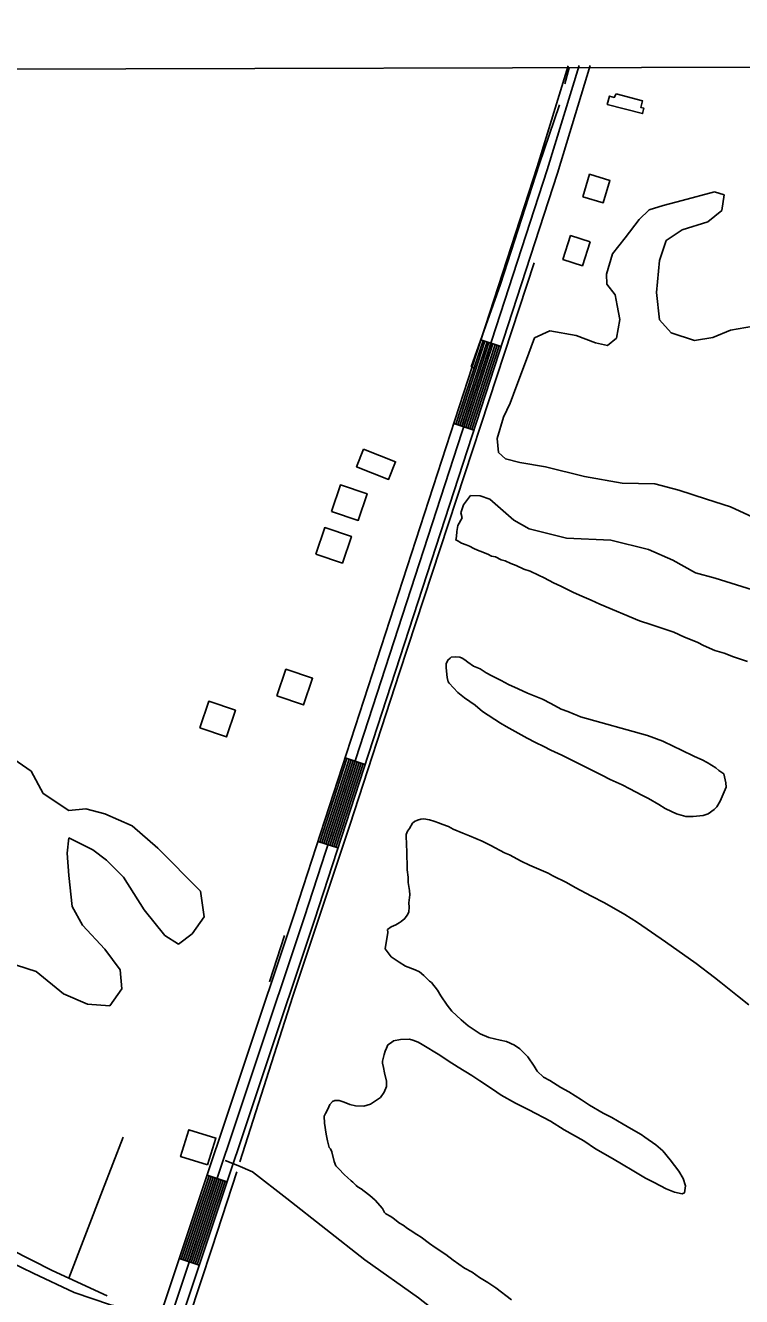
# Model space of a CAD drawing. Extents: x 3355724 to 3393621, y 594744 to 620174.
# Drawn here: x 3367591 to 3368608, y 616587 to 618395 of the extents above; entities that cross this region are included whole.
import ezdxf

# ---------------------------------------------------------------- set-up
doc = ezdxf.new("R2010")
doc.units = 0
for name, color, linetype in [('V-BLDG-OTLN', 7, 'Continuous'), ('V-DTCH-CNTR', 7, 'Continuous'), ('V-GRID-FRAM', 7, 'Continuous'), ('V-ROAD-CNTR', 7, 'Continuous'), ('V-SITE-VEGE', 7, 'Continuous'), ('V-TOPO-SHOR', 7, 'Continuous')]:
    doc.layers.add(name, color=color, linetype=linetype)

msp = doc.modelspace()

# ---------------------------------------------------------------- linework, layer by layer
at = {"layer": 'V-BLDG-OTLN'}
for points in [[(3368430.1, 618297.3), (3368467.5, 618287.7), (3368465, 618278.1), (3368469.7, 618276.9), (3368467.7, 618269.3), (3368417.5, 618282.2), (3368420.6, 618294.3), (3368427.5, 618292.5)], [(3368382.7, 618151.2), (3368392.3, 618183.1), (3368421.3, 618174.3), (3368411.7, 618142.5)], [(3368393.2, 618086.9), (3368382.2, 618053), (3368354.4, 618062.1), (3368365.4, 618096)], [(3368070.9, 617792.2), (3368116.6, 617774.4), (3368106.7, 617749.1), (3368061.2, 617766.9)], [(3368025.5, 617703.5), (3368063.5, 617690.8), (3368076.2, 617728.7), (3368038.3, 617741.4)], [(3368003.2, 617642.9), (3368041.1, 617630.2), (3368053.9, 617668.1), (3368015.9, 617680.8)], [(3367947.9, 617441.4), (3367985.8, 617428.6), (3367998.6, 617466.5), (3367960.7, 617479.3)], [(3367838.4, 617395.9), (3367876.3, 617383.1), (3367889.1, 617421), (3367851.2, 617433.8)], [(3367849.3, 616774.3), (3367861.2, 616812.5), (3367823, 616824.4), (3367811.1, 616786.2)]]:
    msp.add_lwpolyline(points, close=True, dxfattribs=at)
at = {"layer": 'V-DTCH-CNTR'}
for points in [[(3366309.4, 615679.3), (3366369.3, 615870.8), (3366461.2, 616159.1), (3366524, 616355.4), (3366527, 616364.7), (3366581.1, 616533.8), (3366696.2, 616888.7), (3366706.7, 616915.9), (3366726.9, 616968.3), (3366736.4, 616986.8), (3366748.7, 616999.9), (3366757.6, 617005.4), (3366770, 617006.8), (3366790.6, 617004.1), (3366868.8, 616970), (3367047.3, 616883.3), (3367304.1, 616764.5), (3367601.4, 616620.5), (3367659.8, 616593.2), (3367711.3, 616575.5), (3367737.3, 616570.1), (3367758.6, 616569.4), (3367778.5, 616570.8), (3367806.8, 616572.4)], [(3367874.4, 616780.5), (3367892.4, 616773.6), (3367913.1, 616764.7), (3367962.2, 616726.8), (3368073, 616639.3), (3368149.1, 616585.6), (3368311, 616458.9), (3368486.7, 616320.5), (3368692.9, 616167.7), (3368806.3, 616087.1), (3368811.2, 616080.2), (3368809.8, 616067.8), (3368798.1, 616033.7), (3368748.8, 615890.8), (3368666.5, 615629.1)]]:
    msp.add_lwpolyline(points, dxfattribs=at)
at = {"layer": 'V-GRID-FRAM'}
msp.add_lwpolyline([(3359807.6, 618312.1), (3391397.2, 618394.8), (3391452.7, 600211.2), (3359847.2, 600128.5), (3359807.6, 618312.1)], dxfattribs=at)
at = {"layer": 'V-ROAD-CNTR'}
for p, q in [((3368238, 617947.6), (3368266.5, 617938.3)), ((3368199.4, 617828.7), (3368227.9, 617819.4)), ((3368044.8, 617353.2), (3368073.3, 617343.9)), ((3368006.1, 617234.3), (3368034.6, 617225.1)), ((3367848.7, 616759.9), (3367877.2, 616750.4)), ((3367809.2, 616641.3), (3367837.6, 616631.8))]:
    msp.add_line(p, q, dxfattribs=at)
for points in [[(3367598.4, 615999.9), (3367676, 616242), (3367972.9, 617132), (3368318, 618193.7), (3368361.9, 618337.5)], [(3368377.6, 618337.6), (3368332.3, 618189.2), (3367987.1, 617127.3), (3367690.3, 616237.3), (3367612.7, 615995.3)], [(3367626.9, 615990.7), (3367704.5, 616232.7), (3368001.3, 617122.6), (3368346.6, 618184.7), (3368393.3, 618337.6)], [(3368202.2, 617827.8), (3368240.9, 617946.7)], [(3368205.1, 617826.9), (3368243.7, 617945.7)], [(3368207.9, 617825.9), (3368246.6, 617944.8)], [(3368210.8, 617825), (3368249.4, 617943.9)], [(3368213.6, 617824.1), (3368252.3, 617943)], [(3368216.5, 617823.2), (3368255.1, 617942)], [(3368219.3, 617822.2), (3368258, 617941.1)], [(3368222.2, 617821.3), (3368260.8, 617940.2)], [(3368225, 617820.4), (3368263.7, 617939.2)], [(3368009, 617233.4), (3368047.6, 617352.3)], [(3368011.8, 617232.5), (3368050.5, 617351.4)], [(3368014.7, 617231.6), (3368053.3, 617350.4)], [(3368017.5, 617230.6), (3368056.2, 617349.5)], [(3368020.4, 617229.7), (3368059, 617348.6)], [(3368023.2, 617228.8), (3368061.9, 617347.7)], [(3368026.1, 617227.9), (3368064.7, 617346.7)], [(3368028.9, 617226.9), (3368067.6, 617345.8)], [(3368031.8, 617226), (3368070.4, 617344.9)], [(3367812, 616640.4), (3367851.6, 616758.9)], [(3367814.9, 616639.4), (3367854.4, 616758)], [(3367817.7, 616638.5), (3367857.3, 616757)], [(3367820.6, 616637.5), (3367860.1, 616756.1)], [(3367823.4, 616636.6), (3367863, 616755.1)], [(3367826.3, 616635.6), (3367865.8, 616754.2)], [(3367829.1, 616634.7), (3367868.7, 616753.2)], [(3367832, 616633.7), (3367871.5, 616752.3)], [(3367834.8, 616632.8), (3367874.4, 616751.3)]]:
    msp.add_lwpolyline(points, dxfattribs=at)
at = {"layer": 'V-SITE-VEGE'}
for p, q in [((3368523.8, 618145.7), (3368569.7, 618158.2)), ((3368569.7, 618158.2), (3368583.5, 618154.1)), ((3368477.1, 618132.6), (3368497, 618138.8)), ((3368497, 618138.8), (3368523.8, 618145.7)), ((3368583.5, 618154.1), (3368580.1, 618131.5)), ((3368462.7, 618118.8), (3368477.1, 618132.6)), ((3368580.1, 618131.5), (3368560.2, 618115.6)), ((3368442.9, 618092.7), (3368462.7, 618118.8)), ((3368523.8, 618103.9), (3368501.2, 618088.7)), ((3368560.2, 618115.6), (3368523.8, 618103.9)), ((3368425.1, 618070), (3368442.9, 618092.7)), ((3368501.2, 618088.7), (3368491.7, 618060.5)), ((3368416.2, 618041.2), (3368425.1, 618070)), ((3368491.7, 618060.5), (3368487.7, 618015.2)), ((3368416.9, 618026.7), (3368416.2, 618041.2)), ((3368428.6, 618011.7), (3368416.9, 618026.7)), ((3368487.7, 618015.2), (3368491.9, 617976.1)), ((3368431.4, 617996.6), (3368428.6, 618011.7)), ((3368435.6, 617976.7), (3368431.4, 617996.6)), ((3368430.8, 617949.9), (3368435.6, 617976.7)), ((3368491.9, 617976.1), (3368508.4, 617957.6)), ((3368314.1, 617950.3), (3368336.1, 617960.7)), ((3368336.1, 617960.7), (3368373.2, 617953.9)), ((3368567.4, 617950.9), (3368592.8, 617961.2)), ((3368592.8, 617961.2), (3368636.1, 617968.9)), ((3368301.2, 617916), (3368314.1, 617950.3)), ((3368373.2, 617953.9), (3368400.6, 617943.6)), ((3368400.6, 617943.6), (3368417.8, 617939.6)), ((3368417.8, 617939.6), (3368430.8, 617949.9)), ((3368508.4, 617957.6), (3368541.4, 617946.7)), ((3368541.4, 617946.7), (3368567.4, 617950.9)), ((3368288.9, 617883), (3368301.2, 617916)), ((3368279.3, 617857.6), (3368288.9, 617883)), ((3368269.8, 617837.6), (3368279.3, 617857.6)), ((3368260.9, 617807.4), (3368269.8, 617837.6)), ((3368263, 617787.5), (3368260.9, 617807.4)), ((3368272.7, 617778.6), (3368263, 617787.5)), ((3368293.3, 617773.1), (3368272.7, 617778.6)), ((3368329.7, 617767.1), (3368293.3, 617773.1)), ((3368385.3, 617753.5), (3368329.7, 617767.1)), ((3368438.9, 617744), (3368385.3, 617753.5)), ((3368484.9, 617742.7), (3368438.9, 617744)), ((3368519.2, 617733.8), (3368484.9, 617742.7)), ((3368213.1, 617713.2), (3368223.3, 617726.3)), ((3368223.3, 617726.3), (3368237.1, 617725.7)), ((3368237.1, 617725.7), (3368250.8, 617720.9)), ((3368558.4, 617720.9), (3368519.2, 617733.8)), ((3368209.6, 617701.5), (3368213.1, 617713.2)), ((3368250.8, 617720.9), (3368284.5, 617691.4)), ((3368592.7, 617710), (3368558.4, 617720.9)), ((3368624.3, 617695.6), (3368592.7, 617710)), ((3368205.2, 617683.8), (3368211.4, 617694.8)), ((3368211.4, 617694.8), (3368209.6, 617701.5)), ((3368284.5, 617691.4), (3368306.5, 617679.1)), ((3368203.2, 617667.8), (3368203.7, 617675.2)), ((3368203.7, 617675.2), (3368205.2, 617683.8)), ((3368306.5, 617679.1), (3368359.4, 617665.5)), ((3368202.1, 617662.6), (3368203.2, 617667.8)), ((3368204.4, 617662.1), (3368202.1, 617662.6)), ((3368210.2, 617658.7), (3368204.4, 617662.1)), ((3368217.1, 617656), (3368210.2, 617658.7)), ((3368221.8, 617654.3), (3368217.1, 617656)), ((3368228.1, 617651), (3368221.8, 617654.3)), ((3368233.3, 617648.8), (3368228.1, 617651)), ((3368359.4, 617665.5), (3368422.6, 617662.9)), ((3368422.6, 617662.9), (3368476.1, 617649.3)), ((3368236.8, 617647.1), (3368233.3, 617648.8)), ((3368247.7, 617642.7), (3368236.8, 617647.1)), ((3368252.9, 617640), (3368247.7, 617642.7)), ((3368258.6, 617638.9), (3368252.9, 617640)), ((3368266.7, 617635), (3368258.6, 617638.9)), ((3368272.5, 617633.4), (3368266.7, 617635)), ((3368280.6, 617629.5), (3368272.5, 617633.4)), ((3368476.1, 617649.3), (3368510.5, 617634.3)), ((3368510.5, 617634.3), (3368542.8, 617616.5)), ((3368288, 617626.8), (3368280.6, 617629.5)), ((3368299, 617621.8), (3368288, 617626.8)), ((3368307.7, 617618.5), (3368299, 617621.8)), ((3368319.8, 617613), (3368307.7, 617618.5)), ((3368542.8, 617616.5), (3368571, 617609)), ((3368327.8, 617609.1), (3368319.8, 617613)), ((3368341.1, 617601.9), (3368327.8, 617609.1)), ((3368351.5, 617597.5), (3368341.1, 617601.9)), ((3368369.4, 617588.6), (3368351.5, 617597.5)), ((3368571, 617609), (3368623.9, 617592)), ((3368381.5, 617583.1), (3368369.4, 617588.6)), ((3368394.8, 617577.6), (3368381.5, 617583.1)), ((3368406.9, 617572), (3368394.8, 617577.6)), ((3368463.4, 617548.3), (3368406.9, 617572)), ((3368479.5, 617542.9), (3368463.4, 617548.3)), ((3368512.3, 617532), (3368479.5, 617542.9)), ((3368527.3, 617524.8), (3368512.3, 617532)), ((3368536, 617521.5), (3368527.3, 617524.8)), ((3368546.4, 617517.1), (3368536, 617521.5)), ((3368554.4, 617513.2), (3368546.4, 617517.1)), ((3368570.6, 617506), (3368554.4, 617513.2)), ((3368583.8, 617502.2), (3368570.6, 617506)), ((3368597.1, 617496.7), (3368583.8, 617502.2)), ((3368616.7, 617490.1), (3368597.1, 617496.7)), ((3367574.3, 617351.5), (3367598.6, 617334.5)), ((3367598.6, 617334.5), (3367615.6, 617302.8)), ((3367615.6, 617302.8), (3367652.2, 617278.4)), ((3367652.2, 617278.4), (3367676.5, 617280.8)), ((3367676.5, 617280.8), (3367703.3, 617273.5)), ((3367703.3, 617273.5), (3367742.2, 617256.5)), ((3367742.2, 617256.5), (3367778.8, 617224.8)), ((3368133.5, 617248.9), (3368136.3, 617253)), ((3368136.3, 617253), (3368140.8, 617260.5)), ((3368140.8, 617260.5), (3368143.6, 617262.8)), ((3368143.6, 617262.8), (3368147.6, 617264.6)), ((3368147.6, 617264.6), (3368152.7, 617265.9)), ((3368152.7, 617265.9), (3368156.7, 617266.5)), ((3368156.7, 617266.5), (3368164.7, 617264.9)), ((3368164.7, 617264.9), (3368171.1, 617263.3)), ((3368171.1, 617263.3), (3368179.1, 617260.6)), ((3368179.1, 617260.6), (3368182.6, 617258.9)), ((3368182.6, 617258.9), (3368191.8, 617255.6)), ((3368191.8, 617255.6), (3368198.7, 617251.7)), ((3367652.2, 617239.4), (3367649.7, 617217.5)), ((3367686.2, 617222.4), (3367652.2, 617239.4)), ((3368131.9, 617244.3), (3368133.5, 617248.9)), ((3368132.1, 617228.3), (3368131.9, 617244.3)), ((3368198.7, 617251.7), (3368212, 617246.2)), ((3368212, 617246.2), (3368221.8, 617242.4)), ((3368221.8, 617242.4), (3368239.7, 617234.6)), ((3367649.7, 617217.5), (3367652.2, 617185.8)), ((3367705.7, 617207.8), (3367686.2, 617222.4)), ((3367778.8, 617224.8), (3367839.6, 617163.9)), ((3368132.8, 617221.4), (3368132.1, 617228.3)), ((3368133.3, 617194), (3368132.8, 617221.4)), ((3368239.7, 617234.6), (3368251.8, 617228.5)), ((3368251.8, 617228.5), (3368271.4, 617218)), ((3368271.4, 617218), (3368278.4, 617215.2)), ((3367730.1, 617183.4), (3367705.7, 617207.8)), ((3368278.4, 617215.2), (3368295.1, 617206.3)), ((3368295.1, 617206.3), (3368307.2, 617200.8)), ((3368307.2, 617200.8), (3368333.7, 617189.2)), ((3367652.2, 617185.8), (3367657, 617142)), ((3367759.3, 617137.1), (3367730.1, 617183.4)), ((3368134.6, 617183.7), (3368133.3, 617194)), ((3368134.7, 617176.2), (3368134.6, 617183.7)), ((3368333.7, 617189.2), (3368340.1, 617185.3)), ((3368340.1, 617185.3), (3368359.7, 617175.9)), ((3367839.6, 617163.9), (3367844.5, 617127.3)), ((3368136.6, 617164.8), (3368134.7, 617176.2)), ((3368136.7, 617158.5), (3368136.6, 617164.8)), ((3368359.7, 617175.9), (3368371.9, 617168.7)), ((3368371.9, 617168.7), (3368395, 617156.4)), ((3368135.7, 617147.1), (3368136.7, 617158.5)), ((3368135.8, 617140.8), (3368135.7, 617147.1)), ((3368395, 617156.4), (3368413.5, 617147)), ((3368413.5, 617147), (3368442.4, 617130.3)), ((3367657, 617142), (3367671.6, 617115.2)), ((3367788.5, 617100.5), (3367759.3, 617137.1)), ((3367844.5, 617127.3), (3367827.4, 617103)), ((3368129.8, 617124.6), (3368134.3, 617131)), ((3368134.3, 617131), (3368135.4, 617134.5)), ((3368135.4, 617134.5), (3368135.8, 617140.8)), ((3368442.4, 617130.3), (3368460.3, 617119.1)), ((3367671.6, 617115.2), (3367703.3, 617081.1)), ((3368105.4, 617109.3), (3368110.5, 617112.9)), ((3368105.5, 617104.8), (3368105.4, 617109.3)), ((3368110.5, 617112.9), (3368116.8, 617115.8)), ((3368116.8, 617115.8), (3368121.9, 617118.8)), ((3368121.9, 617118.8), (3368124.7, 617120.5)), ((3368124.7, 617120.5), (3368129.8, 617124.6)), ((3368460.3, 617119.1), (3368500.2, 617091.7)), ((3367808, 617088.4), (3367788.5, 617100.5)), ((3367827.4, 617103), (3367808, 617088.4)), ((3368101.9, 617081.8), (3368105.5, 617104.8)), ((3368500.2, 617091.7), (3368543.7, 617060.9)), ((3367703.3, 617081.1), (3367725.2, 617051.8)), ((3368104.8, 617077.8), (3368101.9, 617081.8)), ((3368110.6, 617070.5), (3368104.8, 617077.8)), ((3367605.9, 617049.4), (3367537.7, 617071.3)), ((3368121.7, 617062.7), (3368110.6, 617070.5)), ((3368130.9, 617057.1), (3368121.7, 617062.7)), ((3368144.7, 617051.6), (3368130.9, 617057.1)), ((3368543.7, 617060.9), (3368569.8, 617040.8)), ((3367644.9, 617017.7), (3367605.9, 617049.4)), ((3367725.2, 617051.8), (3367727.6, 617025)), ((3368150.5, 617048.8), (3368144.7, 617051.6)), ((3368156.9, 617043.8), (3368150.5, 617048.8)), ((3368165, 617035.9), (3368156.9, 617043.8)), ((3368569.8, 617040.8), (3368579.1, 617034)), ((3367727.6, 617025), (3367710.6, 617000.7)), ((3368167.9, 617033.6), (3368165, 617035.9)), ((3368176.1, 617022.9), (3368167.9, 617033.6)), ((3368180.8, 617014.9), (3368176.1, 617022.9)), ((3368579.1, 617034), (3368602.8, 617015)), ((3367678.9, 617003.1), (3367644.9, 617017.7)), ((3367710.6, 617000.7), (3367678.9, 617003.1)), ((3368190.2, 617001.4), (3368180.8, 617014.9)), ((3368196.7, 616992.9), (3368190.2, 617001.4)), ((3368602.8, 617015), (3368618.5, 617002)), ((3368210, 616980.5), (3368196.7, 616992.9)), ((3368219.9, 616972.1), (3368210, 616980.5)), ((3368236.7, 616960.9), (3368219.9, 616972.1)), ((3368105.8, 616945), (3368110.9, 616948.5)), ((3368110.9, 616948.5), (3368113.7, 616950.9)), ((3368113.7, 616950.9), (3368123.5, 616952.7)), ((3368123.5, 616952.7), (3368136.6, 616953)), ((3368136.6, 616953), (3368141.2, 616951.9)), ((3368141.2, 616951.9), (3368148.7, 616949.1)), ((3368148.7, 616949.1), (3368154.5, 616945.8)), ((3368154.5, 616945.8), (3368179.4, 616930.7)), ((3368249.4, 616955.4), (3368236.7, 616960.9)), ((3368265.5, 616951.6), (3368249.4, 616955.4)), ((3368274.1, 616950), (3368265.5, 616951.6)), ((3368285.6, 616944.5), (3368274.1, 616950)), ((3368098.2, 616922), (3368100.3, 616931.2)), ((3368100.3, 616931.2), (3368102, 616936.4)), ((3368102, 616936.4), (3368103.6, 616940.4)), ((3368103.6, 616940.4), (3368105.8, 616945)), ((3368179.4, 616930.7), (3368191.5, 616922.4)), ((3368293.2, 616939.5), (3368285.6, 616944.5)), ((3368304.8, 616928.2), (3368293.2, 616939.5)), ((3368313.6, 616914.6), (3368304.8, 616928.2)), ((3368098.2, 616919.1), (3368098.2, 616922)), ((3368099.5, 616912.8), (3368098.2, 616919.1)), ((3368100.7, 616905.4), (3368099.5, 616912.8)), ((3368191.5, 616922.4), (3368205.4, 616913.4)), ((3368205.4, 616913.4), (3368225.1, 616901.7)), ((3368317.7, 616907.8), (3368313.6, 616914.6)), ((3368103.8, 616893.4), (3368100.7, 616905.4)), ((3368103.9, 616886), (3368103.8, 616893.4)), ((3368225.1, 616901.7), (3368236.6, 616893.9)), ((3368236.6, 616893.9), (3368254.6, 616882.2)), ((3368327, 616899.4), (3368317.7, 616907.8)), ((3368335.7, 616894.4), (3368327, 616899.4)), ((3368351.3, 616884.3), (3368335.7, 616894.4)), ((3368095, 616870.4), (3368100.6, 616877.9)), ((3368100.6, 616877.9), (3368103.9, 616886)), ((3368254.6, 616882.2), (3368266.7, 616873.8)), ((3368266.7, 616873.8), (3368287, 616862.1)), ((3368362.9, 616878.2), (3368351.3, 616884.3)), ((3368380.8, 616867), (3368362.9, 616878.2)), ((3368020.3, 616853.7), (3368023, 616860.1)), ((3368023, 616860.1), (3368027, 616864.7)), ((3368027, 616864.7), (3368030.4, 616865.9)), ((3368030.4, 616865.9), (3368036.7, 616866)), ((3368036.7, 616866), (3368043.6, 616863.8)), ((3368043.6, 616863.8), (3368051.7, 616860.5)), ((3368051.7, 616860.5), (3368059.7, 616858.4)), ((3368059.7, 616858.4), (3368071.7, 616858)), ((3368071.7, 616858), (3368080.9, 616861)), ((3368080.9, 616861), (3368095, 616870.4)), ((3368287, 616862.1), (3368306, 616852.7)), ((3368392.4, 616859.2), (3368380.8, 616867)), ((3368411.5, 616848.1), (3368392.4, 616859.2)), ((3368015.3, 616843.9), (3368016.9, 616847.4)), ((3368015.5, 616833.6), (3368015.3, 616843.9)), ((3368016.9, 616847.4), (3368020.3, 616853.7)), ((3368306, 616852.7), (3368336.6, 616836.5)), ((3368424.2, 616842), (3368411.5, 616848.1)), ((3368440.3, 616832.5), (3368424.2, 616842)), ((3368018, 616818.2), (3368015.5, 616833.6)), ((3368336.6, 616836.5), (3368356.3, 616824.3)), ((3368356.3, 616824.3), (3368384, 616808.7)), ((3368451.3, 616825.8), (3368440.3, 616832.5)), ((3368465.8, 616817.5), (3368451.3, 616825.8)), ((3368019.9, 616808.5), (3368018, 616818.2)), ((3368022.3, 616799.4), (3368019.9, 616808.5)), ((3368384, 616808.7), (3368400.8, 616797.5)), ((3368471, 616814.1), (3368465.8, 616817.5)), ((3368486.6, 616802.9), (3368471, 616814.1)), ((3368496.5, 616794.5), (3368486.6, 616802.9)), ((3368024.1, 616797.1), (3368022.3, 616799.4)), ((3368025.9, 616793.1), (3368024.1, 616797.1)), ((3368029.5, 616779.4), (3368025.9, 616793.1)), ((3368400.8, 616797.5), (3368425.1, 616783.6)), ((3368425.1, 616783.6), (3368440.1, 616774.7)), ((3368507, 616781.5), (3368496.5, 616794.5)), ((3368031.9, 616773.2), (3368029.5, 616779.4)), ((3368035.4, 616769.2), (3368031.9, 616773.2)), ((3368044.1, 616760.2), (3368035.4, 616769.2)), ((3368440.1, 616774.7), (3368452.9, 616766.9)), ((3368452.9, 616766.9), (3368471.9, 616755.7)), ((3368519.3, 616765.7), (3368507, 616781.5)), ((3368525.2, 616754.9), (3368519.3, 616765.7)), ((3368048.2, 616756.3), (3368044.1, 616760.2)), ((3368053.4, 616751.8), (3368048.2, 616756.3)), ((3368055.8, 616750.1), (3368053.4, 616751.8)), ((3368060.4, 616745), (3368055.8, 616750.1)), ((3368471.9, 616755.7), (3368484.1, 616749.6)), ((3368484.1, 616749.6), (3368501.4, 616740.2)), ((3368528.8, 616744.6), (3368525.2, 616754.9)), ((3368063.3, 616742.8), (3368060.4, 616745)), ((3368067.9, 616740.5), (3368063.3, 616742.8)), ((3368072, 616737.2), (3368067.9, 616740.5)), ((3368080.1, 616731), (3368072, 616737.2)), ((3368087.7, 616724.3), (3368080.1, 616731)), ((3368501.4, 616740.2), (3368512.9, 616735.8)), ((3368512.9, 616735.8), (3368523.8, 616733.1)), ((3368523.8, 616733.1), (3368527.3, 616734.9)), ((3368527.3, 616734.9), (3368528.8, 616744.6)), ((3368098.2, 616712.4), (3368087.7, 616724.3)), ((3368101.1, 616706.7), (3368098.2, 616712.4)), ((3368102.9, 616705), (3368101.1, 616706.7)), ((3368109.8, 616701.1), (3368102.9, 616705)), ((3368113.3, 616698.9), (3368109.8, 616701.1)), ((3368122, 616691.6), (3368113.3, 616698.9)), ((3368127.2, 616688.8), (3368122, 616691.6)), ((3368133.6, 616683.8), (3368127.2, 616688.8)), ((3368137.6, 616681.6), (3368133.6, 616683.8)), ((3368146.9, 616675.4), (3368137.6, 616681.6)), ((3368153.2, 616671.5), (3368146.9, 616675.4)), ((3368164.8, 616662.5), (3368153.2, 616671.5)), ((3368172.9, 616656.9), (3368164.8, 616662.5)), ((3368188, 616646.9), (3368172.9, 616656.9)), ((3368198.4, 616639), (3368188, 616646.9)), ((3368214.6, 616627.8), (3368198.4, 616639)), ((3368225.6, 616621.7), (3368214.6, 616627.8)), ((3368236, 616614.5), (3368225.6, 616621.7)), ((3368247.6, 616607.2), (3368236, 616614.5)), ((3368259.2, 616599.4), (3368247.6, 616607.2)), ((3368281.2, 616582.6), (3368259.2, 616599.4))]:
    msp.add_line(p, q, dxfattribs=at)
msp.add_lwpolyline([(3368474.8, 617385.2), (3368496.6, 617377), (3368512.2, 617369.2), (3368522, 617364.8), (3368541.7, 617355.4), (3368552.6, 617350.4), (3368559.6, 617346.5), (3368571.7, 617339.3), (3368576.3, 617335.3), (3368583.3, 617330.3), (3368585.8, 617317.7), (3368586.5, 617311.4), (3368578.2, 617291.8), (3368573.2, 617283.7), (3368569.2, 617279.7), (3368560.7, 617273.8), (3368553.9, 617271.4), (3368539.6, 617270), (3368529.3, 617269.9), (3368516.1, 617273.7), (3368508.6, 617277), (3368499.9, 617281.4), (3368490.7, 617287), (3368476.2, 617295.3), (3368466.4, 617300.3), (3368449.7, 617309.2), (3368438.7, 617314.8), (3368421.4, 617322.5), (3368409.8, 617328.6), (3368391.9, 617337.5), (3368381.5, 617343), (3368352.7, 617356.9), (3368337.1, 617364.1), (3368327.3, 617369.6), (3368315.7, 617375.2), (3368303.6, 617381.3), (3368286.8, 617390.7), (3368273.6, 617398), (3368266, 617402.4), (3368240, 617419.2), (3368229.6, 617428.2), (3368214.5, 617438.8), (3368205.2, 617446.1), (3368193, 617459.6), (3368191.2, 617461.3), (3368190, 617467.6), (3368188.6, 617481.3), (3368188.5, 617487), (3368190.7, 617492.2), (3368194.1, 617495.2), (3368195.8, 617496.3), (3368201.5, 617497), (3368207.8, 617496.5), (3368211.3, 617494.9), (3368215.3, 617492.6), (3368219.4, 617489.3), (3368227.5, 617483.7), (3368236.7, 617479.8), (3368245.4, 617474.2), (3368253.5, 617469.8), (3368266.8, 617463.1), (3368277.2, 617457.6), (3368291, 617451.5), (3368304.3, 617445.4), (3368325.6, 617436.6), (3368337.2, 617430.5), (3368352.2, 617422.7), (3368361.4, 617419.4), (3368370.6, 617415.6), (3368375.2, 617413.4), (3368379.3, 617411.7)], close=True, dxfattribs=at)
at = {"layer": 'V-TOPO-SHOR'}
for p, q in [((3368227.6, 617907.9), (3368224.1, 617909.3)), ((3367937.4, 617034.9), (3367958.7, 617100.6))]:
    msp.add_line(p, q, dxfattribs=at)
for points in [[(3368363.2, 618334.5), (3368357.2, 618311.5)], [(3368349.6, 618281.8), (3368320.8, 618196.8), (3368266, 618026.8), (3368224.1, 617909.3)], [(3368313.5, 618057.3), (3368260.7, 617895.5), (3368203.1, 617721.3), (3368122.2, 617474.6), (3368051.5, 617257.5), (3367970.6, 617014.2), (3367895.2, 616778.6)], [(3367706.6, 616588.1), (3367652.5, 616613.3), (3367628.5, 616624.5), (3367569.7, 616654), (3367410, 616727.6), (3367214.3, 616819.7), (3367094, 616876.7), (3366988.2, 616929.7), (3366814, 617009.4), (3366728.2, 617050.6), (3366690.5, 616931.1)], [(3367729.6, 616814), (3367700.1, 616737.9), (3367652.5, 616613.3)], [(3367891, 616764.7), (3367856.1, 616656.9), (3367789.5, 616455.8), (3367713.4, 616215.9), (3367635.9, 615985.1)]]:
    msp.add_lwpolyline(points, dxfattribs=at)

doc.saveas('drawing.dxf')
